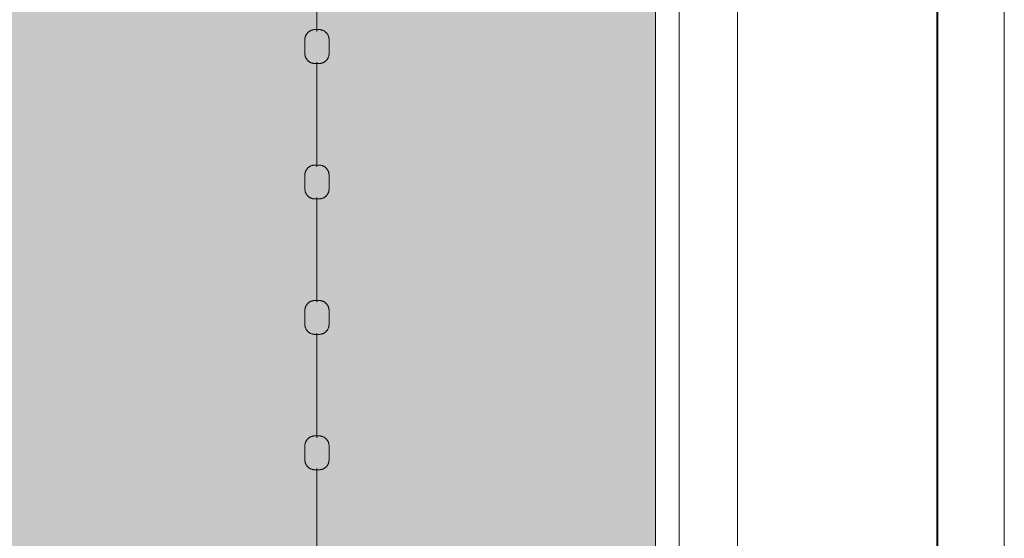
# Model space of a CAD drawing. Header units: millimetres. Extents: x 2016 to 102618, y -16590 to 68005.
# Tile 465 of 654: x 88561 to 90015, y 47094 to 47860. Entities that reach past the tile are written whole.
import ezdxf

# ---------------------------------------------------------------- set-up
doc = ezdxf.new("R2010")
doc.units = ezdxf.units.MM
for name, color, linetype, lineweight in [('A-DETL', 90, 'Continuous', 18), ('A-FLOR', 192, 'Continuous', 13), ('A-WALL', 113, 'Continuous', 13), ('Q-SPCQ', 91, 'Continuous', 13)]:
    doc.layers.add(name, color=color, linetype=linetype, lineweight=lineweight)
doc.layers.add('Water', color=131, linetype='Continuous')

# ---------------------------------------------------------------- blocks, each defined once
blk = doc.blocks.new('43_VCS_SE_goot_rooster_schuin - 28_VCS_RVS wand-gootrooster 25000mm-4108944-00 Begane grond')
at = {"layer": 'Q-SPCQ'}
for p, q in [((10491, 148.8), (-10471, 148.8)), ((-10471.1, -145.8), (10491.2, -145.8)), ((10491.2, -147.1), (-10471.1, -147.1))]:
    blk.add_line(p, q, dxfattribs=at)
blk = doc.blocks.new('89_VCS_SE_drijflijn - drijflijn-V276-00 Begane grond')
at = {"layer": 'Q-SPCQ'}
for p, q in [((367.2, 17.8), (346.7, 17.8)), ((567.2, 17.8), (546.7, 17.8)), ((767.2, 17.8), (746.7, 17.8)), ((967.2, 17.8), (946.7, 17.8)), ((179.9, 0), (334.6, 0)), ((379.9, 0), (534.6, 0)), ((579.9, 0), (734.6, 0)), ((779.9, 0), (934.6, 0)), ((979.9, 0), (1134.6, 0)), ((346.7, -17.8), (367.2, -17.8)), ((546.7, -17.8), (567.2, -17.8)), ((746.7, -17.8), (767.2, -17.8)), ((946.7, -17.8), (967.2, -17.8))]:
    blk.add_line(p, q, dxfattribs=at)
at = {"layer": 'Q-SPCQ', "flags": 128}
for points in [[(331.9, 3), (331.9, 3.6), (331.9, 4.2), (332, 4.8), (332.1, 5.4), (332.2, 5.9), (332.3, 6.5), (332.5, 7.1), (332.6, 7.7), (332.8, 8.2), (333, 8.8), (333.3, 9.3), (333.6, 9.9), (333.8, 10.4), (334.1, 10.9), (334.5, 11.4), (334.8, 11.9), (335.2, 12.3), (335.6, 12.8), (336, 13.2), (336.4, 13.6), (336.8, 14.1), (337.3, 14.4), (337.7, 14.8), (338.2, 15.2), (338.7, 15.5), (339.2, 15.8), (339.7, 16.1), (340.3, 16.4), (340.8, 16.6), (341.3, 16.8), (341.9, 17), (342.5, 17.2), (343, 17.4), (343.6, 17.5), (344.2, 17.6), (344.8, 17.7), (345.4, 17.8), (346, 17.8), (346.6, 17.8), (346.7, 17.8)], [(367.2, 17.8), (367.8, 17.8), (368.4, 17.8), (368.9, 17.7), (369.5, 17.7), (370.1, 17.5), (370.7, 17.4), (371.2, 17.3), (371.8, 17.1), (372.4, 16.9), (372.9, 16.7), (373.4, 16.4), (374, 16.2), (374.5, 15.9), (375, 15.6), (375.5, 15.3), (376, 14.9), (376.4, 14.6), (376.9, 14.2), (377.3, 13.8), (377.7, 13.4), (378.1, 13), (378.5, 12.5), (378.9, 12.1), (379.2, 11.6), (379.5, 11.1), (379.9, 10.6), (380.1, 10.1), (380.4, 9.6), (380.7, 9), (380.9, 8.5), (381.1, 7.9), (381.3, 7.4), (381.4, 6.8), (381.5, 6.2), (381.7, 5.7), (381.7, 5.1), (381.8, 4.5), (381.9, 3.9), (381.9, 3.3), (381.9, 3.2)], [(531.9, 3), (531.9, 3.6), (531.9, 4.2), (532, 4.8), (532.1, 5.4), (532.2, 5.9), (532.3, 6.5), (532.5, 7.1), (532.6, 7.7), (532.8, 8.2), (533, 8.8), (533.3, 9.3), (533.6, 9.9), (533.8, 10.4), (534.1, 10.9), (534.5, 11.4), (534.8, 11.9), (535.2, 12.3), (535.6, 12.8), (536, 13.2), (536.4, 13.6), (536.8, 14.1), (537.3, 14.4), (537.7, 14.8), (538.2, 15.2), (538.7, 15.5), (539.2, 15.8), (539.7, 16.1), (540.3, 16.4), (540.8, 16.6), (541.3, 16.8), (541.9, 17), (542.5, 17.2), (543, 17.4), (543.6, 17.5), (544.2, 17.6), (544.8, 17.7), (545.4, 17.8), (546, 17.8), (546.6, 17.8), (546.7, 17.8)], [(567.2, 17.8), (567.8, 17.8), (568.4, 17.8), (568.9, 17.7), (569.5, 17.7), (570.1, 17.5), (570.7, 17.4), (571.2, 17.3), (571.8, 17.1), (572.4, 16.9), (572.9, 16.7), (573.4, 16.4), (574, 16.2), (574.5, 15.9), (575, 15.6), (575.5, 15.3), (576, 14.9), (576.4, 14.6), (576.9, 14.2), (577.3, 13.8), (577.7, 13.4), (578.1, 13), (578.5, 12.5), (578.9, 12.1), (579.2, 11.6), (579.5, 11.1), (579.9, 10.6), (580.1, 10.1), (580.4, 9.6), (580.7, 9), (580.9, 8.5), (581.1, 7.9), (581.3, 7.4), (581.4, 6.8), (581.5, 6.2), (581.7, 5.7), (581.7, 5.1), (581.8, 4.5), (581.9, 3.9), (581.9, 3.3), (581.9, 3.2)], [(731.9, 3), (731.9, 3.6), (731.9, 4.2), (732, 4.8), (732.1, 5.4), (732.2, 5.9), (732.3, 6.5), (732.5, 7.1), (732.6, 7.7), (732.8, 8.2), (733, 8.8), (733.3, 9.3), (733.6, 9.9), (733.8, 10.4), (734.1, 10.9), (734.5, 11.4), (734.8, 11.9), (735.2, 12.3), (735.6, 12.8), (736, 13.2), (736.4, 13.6), (736.8, 14.1), (737.3, 14.4), (737.7, 14.8), (738.2, 15.2), (738.7, 15.5), (739.2, 15.8), (739.7, 16.1), (740.3, 16.4), (740.8, 16.6), (741.3, 16.8), (741.9, 17), (742.5, 17.2), (743, 17.4), (743.6, 17.5), (744.2, 17.6), (744.8, 17.7), (745.4, 17.8), (746, 17.8), (746.6, 17.8), (746.7, 17.8)], [(767.2, 17.8), (767.8, 17.8), (768.4, 17.8), (768.9, 17.7), (769.5, 17.7), (770.1, 17.5), (770.7, 17.4), (771.2, 17.3), (771.8, 17.1), (772.4, 16.9), (772.9, 16.7), (773.4, 16.4), (774, 16.2), (774.5, 15.9), (775, 15.6), (775.5, 15.3), (776, 14.9), (776.4, 14.6), (776.9, 14.2), (777.3, 13.8), (777.7, 13.4), (778.1, 13), (778.5, 12.5), (778.9, 12.1), (779.2, 11.6), (779.5, 11.1), (779.9, 10.6), (780.1, 10.1), (780.4, 9.6), (780.7, 9), (780.9, 8.5), (781.1, 7.9), (781.3, 7.4), (781.4, 6.8), (781.5, 6.2), (781.7, 5.7), (781.7, 5.1), (781.8, 4.5), (781.9, 3.9), (781.9, 3.3), (781.9, 3.2)], [(931.9, 3), (931.9, 3.6), (931.9, 4.2), (932, 4.8), (932.1, 5.4), (932.2, 5.9), (932.3, 6.5), (932.5, 7.1), (932.6, 7.7), (932.8, 8.2), (933, 8.8), (933.3, 9.3), (933.6, 9.9), (933.8, 10.4), (934.1, 10.9), (934.5, 11.4), (934.8, 11.9), (935.2, 12.3), (935.6, 12.8), (936, 13.2), (936.4, 13.6), (936.8, 14.1), (937.3, 14.4), (937.7, 14.8), (938.2, 15.2), (938.7, 15.5), (939.2, 15.8), (939.7, 16.1), (940.3, 16.4), (940.8, 16.6), (941.3, 16.8), (941.9, 17), (942.5, 17.2), (943, 17.4), (943.6, 17.5), (944.2, 17.6), (944.8, 17.7), (945.4, 17.8), (946, 17.8), (946.6, 17.8), (946.7, 17.8)], [(967.2, 17.8), (967.8, 17.8), (968.4, 17.8), (968.9, 17.7), (969.5, 17.7), (970.1, 17.5), (970.7, 17.4), (971.2, 17.3), (971.8, 17.1), (972.4, 16.9), (972.9, 16.7), (973.4, 16.4), (974, 16.2), (974.5, 15.9), (975, 15.6), (975.5, 15.3), (976, 14.9), (976.4, 14.6), (976.9, 14.2), (977.3, 13.8), (977.7, 13.4), (978.1, 13), (978.5, 12.5), (978.9, 12.1), (979.2, 11.6), (979.5, 11.1), (979.9, 10.6), (980.1, 10.1), (980.4, 9.6), (980.7, 9), (980.9, 8.5), (981.1, 7.9), (981.3, 7.4), (981.4, 6.8), (981.5, 6.2), (981.7, 5.7), (981.7, 5.1), (981.8, 4.5), (981.9, 3.9), (981.9, 3.3), (981.9, 3.2)], [(331.9, -3), (331.9, -3), (331.9, -3), (331.9, -3), (331.9, -3), (331.9, -2.9), (331.9, -2.9), (331.9, -2.9), (331.9, -2.8), (331.9, -2.8), (331.9, -2.8), (331.9, -2.7), (331.9, -2.7), (331.9, -2.6), (331.9, -2.5), (331.9, -2.5), (331.9, -2.4), (331.9, -2.3), (331.9, -2.3), (331.9, -2.2), (331.9, -2.1), (331.9, -2), (331.9, -1.9), (331.9, -1.8), (331.9, -1.7), (331.9, -1.6), (331.9, -1.5), (331.9, -1.4), (331.9, -1.3), (331.9, -1.2), (331.9, -1.1), (331.9, -1), (331.9, -0.9), (331.9, -0.7), (331.9, -0.6), (331.9, -0.5), (331.9, -0.4), (331.9, -0.3), (331.9, -0.2), (331.9, 0), (331.9, 0.1), (331.9, 0.2), (331.9, 0.3), (331.9, 0.4), (331.9, 0.6), (331.9, 0.7), (331.9, 0.8), (331.9, 0.9), (331.9, 1), (331.9, 1.1), (331.9, 1.2), (331.9, 1.4), (331.9, 1.5), (331.9, 1.6), (331.9, 1.7), (331.9, 1.8), (331.9, 1.9), (331.9, 2), (331.9, 2), (331.9, 2.1), (331.9, 2.2), (331.9, 2.3), (331.9, 2.4), (331.9, 2.4), (331.9, 2.5), (331.9, 2.6), (331.9, 2.6), (331.9, 2.7), (331.9, 2.7), (331.9, 2.8), (331.9, 2.8), (331.9, 2.9), (331.9, 2.9), (331.9, 2.9), (331.9, 3), (331.9, 3), (331.9, 3), (331.9, 3), (331.9, 3)], [(331.9, 3), (331.9, 3), (331.9, 3), (331.9, 3), (331.9, 3), (331.9, 2.9), (331.9, 2.9), (331.9, 2.9), (331.9, 2.8), (331.9, 2.8), (331.9, 2.8), (331.9, 2.7), (331.9, 2.7), (331.9, 2.6), (331.9, 2.5), (331.9, 2.5), (331.9, 2.4), (331.9, 2.3), (331.9, 2.3), (331.9, 2.2), (331.9, 2.1), (331.9, 2), (331.9, 1.9), (331.9, 1.8), (331.9, 1.7), (331.9, 1.6), (331.9, 1.5), (331.9, 1.4), (331.9, 1.3), (331.9, 1.2), (331.9, 1.1), (331.9, 1), (331.9, 0.9), (331.9, 0.7), (331.9, 0.6), (331.9, 0.5), (331.9, 0.4), (331.9, 0.3), (331.9, 0.2), (331.9, 0), (331.9, -0.1), (331.9, -0.2), (331.9, -0.3), (331.9, -0.4), (331.9, -0.6), (331.9, -0.7), (331.9, -0.8), (331.9, -0.9), (331.9, -1), (331.9, -1.1), (331.9, -1.2), (331.9, -1.4), (331.9, -1.5), (331.9, -1.6), (331.9, -1.7), (331.9, -1.8), (331.9, -1.9), (331.9, -2), (331.9, -2), (331.9, -2.1), (331.9, -2.2), (331.9, -2.3), (331.9, -2.4), (331.9, -2.4), (331.9, -2.5), (331.9, -2.6), (331.9, -2.6), (331.9, -2.7), (331.9, -2.7), (331.9, -2.8), (331.9, -2.8), (331.9, -2.9), (331.9, -2.9), (331.9, -2.9), (331.9, -3), (331.9, -3), (331.9, -3), (331.9, -3), (331.9, -3)], [(381.9, 3.2), (381.9, 3.2), (381.9, 3.1), (381.9, 3.1), (381.9, 3.1), (381.9, 3.1), (381.9, 3.1), (381.9, 3), (381.9, 3), (381.9, 3), (381.9, 2.9), (381.9, 2.9), (381.9, 2.8), (381.9, 2.7), (381.9, 2.7), (381.9, 2.6), (381.9, 2.5), (381.9, 2.5), (381.9, 2.4), (381.9, 2.3), (381.9, 2.2), (381.9, 2.1), (381.9, 2), (381.9, 1.9), (381.9, 1.8), (381.9, 1.7), (381.9, 1.6), (381.9, 1.5), (381.9, 1.4), (381.9, 1.3), (381.9, 1.1), (381.9, 1), (381.9, 0.9), (381.9, 0.8), (381.9, 0.7), (381.9, 0.5), (381.9, 0.4), (381.9, 0.3), (381.9, 0.2), (381.9, 0), (381.9, -0.1), (381.9, -0.2), (381.9, -0.3), (381.9, -0.5), (381.9, -0.6), (381.9, -0.7), (381.9, -0.8), (381.9, -1), (381.9, -1.1), (381.9, -1.2), (381.9, -1.3), (381.9, -1.4), (381.9, -1.5), (381.9, -1.6), (381.9, -1.8), (381.9, -1.9), (381.9, -2), (381.9, -2.1), (381.9, -2.2), (381.9, -2.2), (381.9, -2.3), (381.9, -2.4), (381.9, -2.5), (381.9, -2.6), (381.9, -2.6), (381.9, -2.7), (381.9, -2.8), (381.9, -2.8), (381.9, -2.9), (381.9, -2.9), (381.9, -3), (381.9, -3), (381.9, -3.1), (381.9, -3.1), (381.9, -3.1), (381.9, -3.1), (381.9, -3.1), (381.9, -3.2), (381.9, -3.2)], [(381.9, -3.2), (381.9, -3.2), (381.9, -3.1), (381.9, -3.1), (381.9, -3.1), (381.9, -3.1), (381.9, -3.1), (381.9, -3), (381.9, -3), (381.9, -3), (381.9, -2.9), (381.9, -2.9), (381.9, -2.8), (381.9, -2.7), (381.9, -2.7), (381.9, -2.6), (381.9, -2.5), (381.9, -2.5), (381.9, -2.4), (381.9, -2.3), (381.9, -2.2), (381.9, -2.1), (381.9, -2), (381.9, -1.9), (381.9, -1.8), (381.9, -1.7), (381.9, -1.6), (381.9, -1.5), (381.9, -1.4), (381.9, -1.3), (381.9, -1.1), (381.9, -1), (381.9, -0.9), (381.9, -0.8), (381.9, -0.7), (381.9, -0.5), (381.9, -0.4), (381.9, -0.3), (381.9, -0.2), (381.9, 0), (381.9, 0.1), (381.9, 0.2), (381.9, 0.3), (381.9, 0.5), (381.9, 0.6), (381.9, 0.7), (381.9, 0.8), (381.9, 1), (381.9, 1.1), (381.9, 1.2), (381.9, 1.3), (381.9, 1.4), (381.9, 1.5), (381.9, 1.6), (381.9, 1.8), (381.9, 1.9), (381.9, 2), (381.9, 2.1), (381.9, 2.2), (381.9, 2.2), (381.9, 2.3), (381.9, 2.4), (381.9, 2.5), (381.9, 2.6), (381.9, 2.6), (381.9, 2.7), (381.9, 2.8), (381.9, 2.8), (381.9, 2.9), (381.9, 2.9), (381.9, 3), (381.9, 3), (381.9, 3.1), (381.9, 3.1), (381.9, 3.1), (381.9, 3.1), (381.9, 3.1), (381.9, 3.2), (381.9, 3.2)], [(531.9, -3), (531.9, -3), (531.9, -3), (531.9, -3), (531.9, -3), (531.9, -2.9), (531.9, -2.9), (531.9, -2.9), (531.9, -2.8), (531.9, -2.8), (531.9, -2.8), (531.9, -2.7), (531.9, -2.7), (531.9, -2.6), (531.9, -2.5), (531.9, -2.5), (531.9, -2.4), (531.9, -2.3), (531.9, -2.3), (531.9, -2.2), (531.9, -2.1), (531.9, -2), (531.9, -1.9), (531.9, -1.8), (531.9, -1.7), (531.9, -1.6), (531.9, -1.5), (531.9, -1.4), (531.9, -1.3), (531.9, -1.2), (531.9, -1.1), (531.9, -1), (531.9, -0.9), (531.9, -0.7), (531.9, -0.6), (531.9, -0.5), (531.9, -0.4), (531.9, -0.3), (531.9, -0.2), (531.9, 0), (531.9, 0.1), (531.9, 0.2), (531.9, 0.3), (531.9, 0.4), (531.9, 0.6), (531.9, 0.7), (531.9, 0.8), (531.9, 0.9), (531.9, 1), (531.9, 1.1), (531.9, 1.2), (531.9, 1.4), (531.9, 1.5), (531.9, 1.6), (531.9, 1.7), (531.9, 1.8), (531.9, 1.9), (531.9, 2), (531.9, 2), (531.9, 2.1), (531.9, 2.2), (531.9, 2.3), (531.9, 2.4), (531.9, 2.4), (531.9, 2.5), (531.9, 2.6), (531.9, 2.6), (531.9, 2.7), (531.9, 2.7), (531.9, 2.8), (531.9, 2.8), (531.9, 2.9), (531.9, 2.9), (531.9, 2.9), (531.9, 3), (531.9, 3), (531.9, 3), (531.9, 3), (531.9, 3)], [(531.9, 3), (531.9, 3), (531.9, 3), (531.9, 3), (531.9, 3), (531.9, 2.9), (531.9, 2.9), (531.9, 2.9), (531.9, 2.8), (531.9, 2.8), (531.9, 2.8), (531.9, 2.7), (531.9, 2.7), (531.9, 2.6), (531.9, 2.5), (531.9, 2.5), (531.9, 2.4), (531.9, 2.3), (531.9, 2.3), (531.9, 2.2), (531.9, 2.1), (531.9, 2), (531.9, 1.9), (531.9, 1.8), (531.9, 1.7), (531.9, 1.6), (531.9, 1.5), (531.9, 1.4), (531.9, 1.3), (531.9, 1.2), (531.9, 1.1), (531.9, 1), (531.9, 0.9), (531.9, 0.7), (531.9, 0.6), (531.9, 0.5), (531.9, 0.4), (531.9, 0.3), (531.9, 0.2), (531.9, 0), (531.9, -0.1), (531.9, -0.2), (531.9, -0.3), (531.9, -0.4), (531.9, -0.6), (531.9, -0.7), (531.9, -0.8), (531.9, -0.9), (531.9, -1), (531.9, -1.1), (531.9, -1.2), (531.9, -1.4), (531.9, -1.5), (531.9, -1.6), (531.9, -1.7), (531.9, -1.8), (531.9, -1.9), (531.9, -2), (531.9, -2), (531.9, -2.1), (531.9, -2.2), (531.9, -2.3), (531.9, -2.4), (531.9, -2.4), (531.9, -2.5), (531.9, -2.6), (531.9, -2.6), (531.9, -2.7), (531.9, -2.7), (531.9, -2.8), (531.9, -2.8), (531.9, -2.9), (531.9, -2.9), (531.9, -2.9), (531.9, -3), (531.9, -3), (531.9, -3), (531.9, -3), (531.9, -3)], [(581.9, 3.2), (581.9, 3.2), (581.9, 3.1), (581.9, 3.1), (581.9, 3.1), (581.9, 3.1), (581.9, 3.1), (581.9, 3), (581.9, 3), (581.9, 3), (581.9, 2.9), (581.9, 2.9), (581.9, 2.8), (581.9, 2.7), (581.9, 2.7), (581.9, 2.6), (581.9, 2.5), (581.9, 2.5), (581.9, 2.4), (581.9, 2.3), (581.9, 2.2), (581.9, 2.1), (581.9, 2), (581.9, 1.9), (581.9, 1.8), (581.9, 1.7), (581.9, 1.6), (581.9, 1.5), (581.9, 1.4), (581.9, 1.3), (581.9, 1.1), (581.9, 1), (581.9, 0.9), (581.9, 0.8), (581.9, 0.7), (581.9, 0.5), (581.9, 0.4), (581.9, 0.3), (581.9, 0.2), (581.9, 0), (581.9, -0.1), (581.9, -0.2), (581.9, -0.3), (581.9, -0.5), (581.9, -0.6), (581.9, -0.7), (581.9, -0.8), (581.9, -1), (581.9, -1.1), (581.9, -1.2), (581.9, -1.3), (581.9, -1.4), (581.9, -1.5), (581.9, -1.6), (581.9, -1.8), (581.9, -1.9), (581.9, -2), (581.9, -2.1), (581.9, -2.2), (581.9, -2.2), (581.9, -2.3), (581.9, -2.4), (581.9, -2.5), (581.9, -2.6), (581.9, -2.6), (581.9, -2.7), (581.9, -2.8), (581.9, -2.8), (581.9, -2.9), (581.9, -2.9), (581.9, -3), (581.9, -3), (581.9, -3.1), (581.9, -3.1), (581.9, -3.1), (581.9, -3.1), (581.9, -3.1), (581.9, -3.2), (581.9, -3.2)], [(581.9, -3.2), (581.9, -3.2), (581.9, -3.1), (581.9, -3.1), (581.9, -3.1), (581.9, -3.1), (581.9, -3.1), (581.9, -3), (581.9, -3), (581.9, -3), (581.9, -2.9), (581.9, -2.9), (581.9, -2.8), (581.9, -2.7), (581.9, -2.7), (581.9, -2.6), (581.9, -2.5), (581.9, -2.5), (581.9, -2.4), (581.9, -2.3), (581.9, -2.2), (581.9, -2.1), (581.9, -2), (581.9, -1.9), (581.9, -1.8), (581.9, -1.7), (581.9, -1.6), (581.9, -1.5), (581.9, -1.4), (581.9, -1.3), (581.9, -1.1), (581.9, -1), (581.9, -0.9), (581.9, -0.8), (581.9, -0.7), (581.9, -0.5), (581.9, -0.4), (581.9, -0.3), (581.9, -0.2), (581.9, 0), (581.9, 0.1), (581.9, 0.2), (581.9, 0.3), (581.9, 0.5), (581.9, 0.6), (581.9, 0.7), (581.9, 0.8), (581.9, 1), (581.9, 1.1), (581.9, 1.2), (581.9, 1.3), (581.9, 1.4), (581.9, 1.5), (581.9, 1.6), (581.9, 1.8), (581.9, 1.9), (581.9, 2), (581.9, 2.1), (581.9, 2.2), (581.9, 2.2), (581.9, 2.3), (581.9, 2.4), (581.9, 2.5), (581.9, 2.6), (581.9, 2.6), (581.9, 2.7), (581.9, 2.8), (581.9, 2.8), (581.9, 2.9), (581.9, 2.9), (581.9, 3), (581.9, 3), (581.9, 3.1), (581.9, 3.1), (581.9, 3.1), (581.9, 3.1), (581.9, 3.1), (581.9, 3.2), (581.9, 3.2)], [(731.9, -3), (731.9, -3), (731.9, -3), (731.9, -3), (731.9, -3), (731.9, -2.9), (731.9, -2.9), (731.9, -2.9), (731.9, -2.8), (731.9, -2.8), (731.9, -2.8), (731.9, -2.7), (731.9, -2.7), (731.9, -2.6), (731.9, -2.5), (731.9, -2.5), (731.9, -2.4), (731.9, -2.3), (731.9, -2.3), (731.9, -2.2), (731.9, -2.1), (731.9, -2), (731.9, -1.9), (731.9, -1.8), (731.9, -1.7), (731.9, -1.6), (731.9, -1.5), (731.9, -1.4), (731.9, -1.3), (731.9, -1.2), (731.9, -1.1), (731.9, -1), (731.9, -0.9), (731.9, -0.7), (731.9, -0.6), (731.9, -0.5), (731.9, -0.4), (731.9, -0.3), (731.9, -0.2), (731.9, 0), (731.9, 0.1), (731.9, 0.2), (731.9, 0.3), (731.9, 0.4), (731.9, 0.6), (731.9, 0.7), (731.9, 0.8), (731.9, 0.9), (731.9, 1), (731.9, 1.1), (731.9, 1.2), (731.9, 1.4), (731.9, 1.5), (731.9, 1.6), (731.9, 1.7), (731.9, 1.8), (731.9, 1.9), (731.9, 2), (731.9, 2), (731.9, 2.1), (731.9, 2.2), (731.9, 2.3), (731.9, 2.4), (731.9, 2.4), (731.9, 2.5), (731.9, 2.6), (731.9, 2.6), (731.9, 2.7), (731.9, 2.7), (731.9, 2.8), (731.9, 2.8), (731.9, 2.9), (731.9, 2.9), (731.9, 2.9), (731.9, 3), (731.9, 3), (731.9, 3), (731.9, 3), (731.9, 3)], [(731.9, 3), (731.9, 3), (731.9, 3), (731.9, 3), (731.9, 3), (731.9, 2.9), (731.9, 2.9), (731.9, 2.9), (731.9, 2.8), (731.9, 2.8), (731.9, 2.8), (731.9, 2.7), (731.9, 2.7), (731.9, 2.6), (731.9, 2.5), (731.9, 2.5), (731.9, 2.4), (731.9, 2.3), (731.9, 2.3), (731.9, 2.2), (731.9, 2.1), (731.9, 2), (731.9, 1.9), (731.9, 1.8), (731.9, 1.7), (731.9, 1.6), (731.9, 1.5), (731.9, 1.4), (731.9, 1.3), (731.9, 1.2), (731.9, 1.1), (731.9, 1), (731.9, 0.9), (731.9, 0.7), (731.9, 0.6), (731.9, 0.5), (731.9, 0.4), (731.9, 0.3), (731.9, 0.2), (731.9, 0), (731.9, -0.1), (731.9, -0.2), (731.9, -0.3), (731.9, -0.4), (731.9, -0.6), (731.9, -0.7), (731.9, -0.8), (731.9, -0.9), (731.9, -1), (731.9, -1.1), (731.9, -1.2), (731.9, -1.4), (731.9, -1.5), (731.9, -1.6), (731.9, -1.7), (731.9, -1.8), (731.9, -1.9), (731.9, -2), (731.9, -2), (731.9, -2.1), (731.9, -2.2), (731.9, -2.3), (731.9, -2.4), (731.9, -2.4), (731.9, -2.5), (731.9, -2.6), (731.9, -2.6), (731.9, -2.7), (731.9, -2.7), (731.9, -2.8), (731.9, -2.8), (731.9, -2.9), (731.9, -2.9), (731.9, -2.9), (731.9, -3), (731.9, -3), (731.9, -3), (731.9, -3), (731.9, -3)], [(781.9, 3.2), (781.9, 3.2), (781.9, 3.1), (781.9, 3.1), (781.9, 3.1), (781.9, 3.1), (781.9, 3.1), (781.9, 3), (781.9, 3), (781.9, 3), (781.9, 2.9), (781.9, 2.9), (781.9, 2.8), (781.9, 2.7), (781.9, 2.7), (781.9, 2.6), (781.9, 2.5), (781.9, 2.5), (781.9, 2.4), (781.9, 2.3), (781.9, 2.2), (781.9, 2.1), (781.9, 2), (781.9, 1.9), (781.9, 1.8), (781.9, 1.7), (781.9, 1.6), (781.9, 1.5), (781.9, 1.4), (781.9, 1.3), (781.9, 1.1), (781.9, 1), (781.9, 0.9), (781.9, 0.8), (781.9, 0.7), (781.9, 0.5), (781.9, 0.4), (781.9, 0.3), (781.9, 0.2), (781.9, 0), (781.9, -0.1), (781.9, -0.2), (781.9, -0.3), (781.9, -0.5), (781.9, -0.6), (781.9, -0.7), (781.9, -0.8), (781.9, -1), (781.9, -1.1), (781.9, -1.2), (781.9, -1.3), (781.9, -1.4), (781.9, -1.5), (781.9, -1.6), (781.9, -1.8), (781.9, -1.9), (781.9, -2), (781.9, -2.1), (781.9, -2.2), (781.9, -2.2), (781.9, -2.3), (781.9, -2.4), (781.9, -2.5), (781.9, -2.6), (781.9, -2.6), (781.9, -2.7), (781.9, -2.8), (781.9, -2.8), (781.9, -2.9), (781.9, -2.9), (781.9, -3), (781.9, -3), (781.9, -3.1), (781.9, -3.1), (781.9, -3.1), (781.9, -3.1), (781.9, -3.1), (781.9, -3.2), (781.9, -3.2)], [(781.9, -3.2), (781.9, -3.2), (781.9, -3.1), (781.9, -3.1), (781.9, -3.1), (781.9, -3.1), (781.9, -3.1), (781.9, -3), (781.9, -3), (781.9, -3), (781.9, -2.9), (781.9, -2.9), (781.9, -2.8), (781.9, -2.7), (781.9, -2.7), (781.9, -2.6), (781.9, -2.5), (781.9, -2.5), (781.9, -2.4), (781.9, -2.3), (781.9, -2.2), (781.9, -2.1), (781.9, -2), (781.9, -1.9), (781.9, -1.8), (781.9, -1.7), (781.9, -1.6), (781.9, -1.5), (781.9, -1.4), (781.9, -1.3), (781.9, -1.1), (781.9, -1), (781.9, -0.9), (781.9, -0.8), (781.9, -0.7), (781.9, -0.5), (781.9, -0.4), (781.9, -0.3), (781.9, -0.2), (781.9, 0), (781.9, 0.1), (781.9, 0.2), (781.9, 0.3), (781.9, 0.5), (781.9, 0.6), (781.9, 0.7), (781.9, 0.8), (781.9, 1), (781.9, 1.1), (781.9, 1.2), (781.9, 1.3), (781.9, 1.4), (781.9, 1.5), (781.9, 1.6), (781.9, 1.8), (781.9, 1.9), (781.9, 2), (781.9, 2.1), (781.9, 2.2), (781.9, 2.2), (781.9, 2.3), (781.9, 2.4), (781.9, 2.5), (781.9, 2.6), (781.9, 2.6), (781.9, 2.7), (781.9, 2.8), (781.9, 2.8), (781.9, 2.9), (781.9, 2.9), (781.9, 3), (781.9, 3), (781.9, 3.1), (781.9, 3.1), (781.9, 3.1), (781.9, 3.1), (781.9, 3.1), (781.9, 3.2), (781.9, 3.2)], [(931.9, -3), (931.9, -3), (931.9, -3), (931.9, -3), (931.9, -3), (931.9, -2.9), (931.9, -2.9), (931.9, -2.9), (931.9, -2.8), (931.9, -2.8), (931.9, -2.8), (931.9, -2.7), (931.9, -2.7), (931.9, -2.6), (931.9, -2.5), (931.9, -2.5), (931.9, -2.4), (931.9, -2.3), (931.9, -2.3), (931.9, -2.2), (931.9, -2.1), (931.9, -2), (931.9, -1.9), (931.9, -1.8), (931.9, -1.7), (931.9, -1.6), (931.9, -1.5), (931.9, -1.4), (931.9, -1.3), (931.9, -1.2), (931.9, -1.1), (931.9, -1), (931.9, -0.9), (931.9, -0.7), (931.9, -0.6), (931.9, -0.5), (931.9, -0.4), (931.9, -0.3), (931.9, -0.2), (931.9, 0), (931.9, 0.1), (931.9, 0.2), (931.9, 0.3), (931.9, 0.4), (931.9, 0.6), (931.9, 0.7), (931.9, 0.8), (931.9, 0.9), (931.9, 1), (931.9, 1.1), (931.9, 1.2), (931.9, 1.4), (931.9, 1.5), (931.9, 1.6), (931.9, 1.7), (931.9, 1.8), (931.9, 1.9), (931.9, 2), (931.9, 2), (931.9, 2.1), (931.9, 2.2), (931.9, 2.3), (931.9, 2.4), (931.9, 2.4), (931.9, 2.5), (931.9, 2.6), (931.9, 2.6), (931.9, 2.7), (931.9, 2.7), (931.9, 2.8), (931.9, 2.8), (931.9, 2.9), (931.9, 2.9), (931.9, 2.9), (931.9, 3), (931.9, 3), (931.9, 3), (931.9, 3), (931.9, 3)], [(931.9, 3), (931.9, 3), (931.9, 3), (931.9, 3), (931.9, 3), (931.9, 2.9), (931.9, 2.9), (931.9, 2.9), (931.9, 2.8), (931.9, 2.8), (931.9, 2.8), (931.9, 2.7), (931.9, 2.7), (931.9, 2.6), (931.9, 2.5), (931.9, 2.5), (931.9, 2.4), (931.9, 2.3), (931.9, 2.3), (931.9, 2.2), (931.9, 2.1), (931.9, 2), (931.9, 1.9), (931.9, 1.8), (931.9, 1.7), (931.9, 1.6), (931.9, 1.5), (931.9, 1.4), (931.9, 1.3), (931.9, 1.2), (931.9, 1.1), (931.9, 1), (931.9, 0.9), (931.9, 0.7), (931.9, 0.6), (931.9, 0.5), (931.9, 0.4), (931.9, 0.3), (931.9, 0.2), (931.9, 0), (931.9, -0.1), (931.9, -0.2), (931.9, -0.3), (931.9, -0.4), (931.9, -0.6), (931.9, -0.7), (931.9, -0.8), (931.9, -0.9), (931.9, -1), (931.9, -1.1), (931.9, -1.2), (931.9, -1.4), (931.9, -1.5), (931.9, -1.6), (931.9, -1.7), (931.9, -1.8), (931.9, -1.9), (931.9, -2), (931.9, -2), (931.9, -2.1), (931.9, -2.2), (931.9, -2.3), (931.9, -2.4), (931.9, -2.4), (931.9, -2.5), (931.9, -2.6), (931.9, -2.6), (931.9, -2.7), (931.9, -2.7), (931.9, -2.8), (931.9, -2.8), (931.9, -2.9), (931.9, -2.9), (931.9, -2.9), (931.9, -3), (931.9, -3), (931.9, -3), (931.9, -3), (931.9, -3)], [(981.9, 3.2), (981.9, 3.2), (981.9, 3.1), (981.9, 3.1), (981.9, 3.1), (981.9, 3.1), (981.9, 3.1), (981.9, 3), (981.9, 3), (981.9, 3), (981.9, 2.9), (981.9, 2.9), (981.9, 2.8), (981.9, 2.7), (981.9, 2.7), (981.9, 2.6), (981.9, 2.5), (981.9, 2.5), (981.9, 2.4), (981.9, 2.3), (981.9, 2.2), (981.9, 2.1), (981.9, 2), (981.9, 1.9), (981.9, 1.8), (981.9, 1.7), (981.9, 1.6), (981.9, 1.5), (981.9, 1.4), (981.9, 1.3), (981.9, 1.1), (981.9, 1), (981.9, 0.9), (981.9, 0.8), (981.9, 0.7), (981.9, 0.5), (981.9, 0.4), (981.9, 0.3), (981.9, 0.2), (981.9, 0), (981.9, -0.1), (981.9, -0.2), (981.9, -0.3), (981.9, -0.5), (981.9, -0.6), (981.9, -0.7), (981.9, -0.8), (981.9, -1), (981.9, -1.1), (981.9, -1.2), (981.9, -1.3), (981.9, -1.4), (981.9, -1.5), (981.9, -1.6), (981.9, -1.8), (981.9, -1.9), (981.9, -2), (981.9, -2.1), (981.9, -2.2), (981.9, -2.2), (981.9, -2.3), (981.9, -2.4), (981.9, -2.5), (981.9, -2.6), (981.9, -2.6), (981.9, -2.7), (981.9, -2.8), (981.9, -2.8), (981.9, -2.9), (981.9, -2.9), (981.9, -3), (981.9, -3), (981.9, -3.1), (981.9, -3.1), (981.9, -3.1), (981.9, -3.1), (981.9, -3.1), (981.9, -3.2), (981.9, -3.2)], [(981.9, -3.2), (981.9, -3.2), (981.9, -3.1), (981.9, -3.1), (981.9, -3.1), (981.9, -3.1), (981.9, -3.1), (981.9, -3), (981.9, -3), (981.9, -3), (981.9, -2.9), (981.9, -2.9), (981.9, -2.8), (981.9, -2.7), (981.9, -2.7), (981.9, -2.6), (981.9, -2.5), (981.9, -2.5), (981.9, -2.4), (981.9, -2.3), (981.9, -2.2), (981.9, -2.1), (981.9, -2), (981.9, -1.9), (981.9, -1.8), (981.9, -1.7), (981.9, -1.6), (981.9, -1.5), (981.9, -1.4), (981.9, -1.3), (981.9, -1.1), (981.9, -1), (981.9, -0.9), (981.9, -0.8), (981.9, -0.7), (981.9, -0.5), (981.9, -0.4), (981.9, -0.3), (981.9, -0.2), (981.9, 0), (981.9, 0.1), (981.9, 0.2), (981.9, 0.3), (981.9, 0.5), (981.9, 0.6), (981.9, 0.7), (981.9, 0.8), (981.9, 1), (981.9, 1.1), (981.9, 1.2), (981.9, 1.3), (981.9, 1.4), (981.9, 1.5), (981.9, 1.6), (981.9, 1.8), (981.9, 1.9), (981.9, 2), (981.9, 2.1), (981.9, 2.2), (981.9, 2.2), (981.9, 2.3), (981.9, 2.4), (981.9, 2.5), (981.9, 2.6), (981.9, 2.6), (981.9, 2.7), (981.9, 2.8), (981.9, 2.8), (981.9, 2.9), (981.9, 2.9), (981.9, 3), (981.9, 3), (981.9, 3.1), (981.9, 3.1), (981.9, 3.1), (981.9, 3.1), (981.9, 3.1), (981.9, 3.2), (981.9, 3.2)], [(346.7, -17.8), (346.1, -17.8), (345.5, -17.8), (344.9, -17.7), (344.4, -17.7), (343.8, -17.5), (343.2, -17.4), (342.6, -17.3), (342, -17.1), (341.5, -16.9), (340.9, -16.7), (340.4, -16.4), (339.9, -16.2), (339.3, -15.9), (338.8, -15.6), (338.3, -15.2), (337.9, -14.9), (337.4, -14.5), (336.9, -14.2), (336.5, -13.8), (336.1, -13.3), (335.7, -12.9), (335.3, -12.5), (334.9, -12), (334.6, -11.5), (334.2, -11), (333.9, -10.5), (333.6, -10), (333.4, -9.5), (333.1, -8.9), (332.9, -8.4), (332.7, -7.8), (332.5, -7.3), (332.3, -6.7), (332.2, -6.1), (332.1, -5.5), (332, -4.9), (331.9, -4.3), (331.9, -3.8), (331.9, -3.2), (331.9, -3)], [(381.9, -3.2), (381.9, -3.7), (381.8, -4.3), (381.8, -4.9), (381.7, -5.5), (381.6, -6.1), (381.5, -6.6), (381.3, -7.2), (381.1, -7.8), (380.9, -8.3), (380.7, -8.9), (380.5, -9.4), (380.2, -9.9), (379.9, -10.5), (379.6, -11), (379.3, -11.4), (379, -11.9), (378.6, -12.4), (378.2, -12.8), (377.8, -13.3), (377.4, -13.7), (377, -14.1), (376.5, -14.5), (376.1, -14.8), (375.6, -15.2), (375.1, -15.5), (374.6, -15.8), (374.1, -16.1), (373.6, -16.4), (373.1, -16.6), (372.5, -16.8), (372, -17), (371.4, -17.2), (370.8, -17.4), (370.3, -17.5), (369.7, -17.6), (369.1, -17.7), (368.5, -17.8), (367.9, -17.8), (367.3, -17.8), (367.2, -17.8)], [(546.7, -17.8), (546.1, -17.8), (545.5, -17.8), (544.9, -17.7), (544.4, -17.7), (543.8, -17.5), (543.2, -17.4), (542.6, -17.3), (542, -17.1), (541.5, -16.9), (540.9, -16.7), (540.4, -16.4), (539.9, -16.2), (539.3, -15.9), (538.8, -15.6), (538.3, -15.2), (537.9, -14.9), (537.4, -14.5), (536.9, -14.2), (536.5, -13.8), (536.1, -13.3), (535.7, -12.9), (535.3, -12.5), (534.9, -12), (534.6, -11.5), (534.2, -11), (533.9, -10.5), (533.6, -10), (533.4, -9.5), (533.1, -8.9), (532.9, -8.4), (532.7, -7.8), (532.5, -7.3), (532.3, -6.7), (532.2, -6.1), (532.1, -5.5), (532, -4.9), (531.9, -4.3), (531.9, -3.8), (531.9, -3.2), (531.9, -3)], [(581.9, -3.2), (581.9, -3.7), (581.8, -4.3), (581.8, -4.9), (581.7, -5.5), (581.6, -6.1), (581.5, -6.6), (581.3, -7.2), (581.1, -7.8), (580.9, -8.3), (580.7, -8.9), (580.5, -9.4), (580.2, -9.9), (579.9, -10.5), (579.6, -11), (579.3, -11.4), (579, -11.9), (578.6, -12.4), (578.2, -12.8), (577.8, -13.3), (577.4, -13.7), (577, -14.1), (576.5, -14.5), (576.1, -14.8), (575.6, -15.2), (575.1, -15.5), (574.6, -15.8), (574.1, -16.1), (573.6, -16.4), (573.1, -16.6), (572.5, -16.8), (572, -17), (571.4, -17.2), (570.8, -17.4), (570.3, -17.5), (569.7, -17.6), (569.1, -17.7), (568.5, -17.8), (567.9, -17.8), (567.3, -17.8), (567.2, -17.8)], [(746.7, -17.8), (746.1, -17.8), (745.5, -17.8), (744.9, -17.7), (744.4, -17.7), (743.8, -17.5), (743.2, -17.4), (742.6, -17.3), (742, -17.1), (741.5, -16.9), (740.9, -16.7), (740.4, -16.4), (739.9, -16.2), (739.3, -15.9), (738.8, -15.6), (738.3, -15.2), (737.9, -14.9), (737.4, -14.5), (736.9, -14.2), (736.5, -13.8), (736.1, -13.3), (735.7, -12.9), (735.3, -12.5), (734.9, -12), (734.6, -11.5), (734.2, -11), (733.9, -10.5), (733.6, -10), (733.4, -9.5), (733.1, -8.9), (732.9, -8.4), (732.7, -7.8), (732.5, -7.3), (732.3, -6.7), (732.2, -6.1), (732.1, -5.5), (732, -4.9), (731.9, -4.3), (731.9, -3.8), (731.9, -3.2), (731.9, -3)], [(781.9, -3.2), (781.9, -3.7), (781.8, -4.3), (781.8, -4.9), (781.7, -5.5), (781.6, -6.1), (781.5, -6.6), (781.3, -7.2), (781.1, -7.8), (780.9, -8.3), (780.7, -8.9), (780.5, -9.4), (780.2, -9.9), (779.9, -10.5), (779.6, -11), (779.3, -11.4), (779, -11.9), (778.6, -12.4), (778.2, -12.8), (777.8, -13.3), (777.4, -13.7), (777, -14.1), (776.5, -14.5), (776.1, -14.8), (775.6, -15.2), (775.1, -15.5), (774.6, -15.8), (774.1, -16.1), (773.6, -16.4), (773.1, -16.6), (772.5, -16.8), (772, -17), (771.4, -17.2), (770.8, -17.4), (770.3, -17.5), (769.7, -17.6), (769.1, -17.7), (768.5, -17.8), (767.9, -17.8), (767.3, -17.8), (767.2, -17.8)], [(946.7, -17.8), (946.1, -17.8), (945.5, -17.8), (944.9, -17.7), (944.4, -17.7), (943.8, -17.5), (943.2, -17.4), (942.6, -17.3), (942, -17.1), (941.5, -16.9), (940.9, -16.7), (940.4, -16.4), (939.9, -16.2), (939.3, -15.9), (938.8, -15.6), (938.3, -15.2), (937.9, -14.9), (937.4, -14.5), (936.9, -14.2), (936.5, -13.8), (936.1, -13.3), (935.7, -12.9), (935.3, -12.5), (934.9, -12), (934.6, -11.5), (934.2, -11), (933.9, -10.5), (933.6, -10), (933.4, -9.5), (933.1, -8.9), (932.9, -8.4), (932.7, -7.8), (932.5, -7.3), (932.3, -6.7), (932.2, -6.1), (932.1, -5.5), (932, -4.9), (931.9, -4.3), (931.9, -3.8), (931.9, -3.2), (931.9, -3)], [(981.9, -3.2), (981.9, -3.7), (981.8, -4.3), (981.8, -4.9), (981.7, -5.5), (981.6, -6.1), (981.5, -6.6), (981.3, -7.2), (981.1, -7.8), (980.9, -8.3), (980.7, -8.9), (980.5, -9.4), (980.2, -9.9), (979.9, -10.5), (979.6, -11), (979.3, -11.4), (979, -11.9), (978.6, -12.4), (978.2, -12.8), (977.8, -13.3), (977.4, -13.7), (977, -14.1), (976.5, -14.5), (976.1, -14.8), (975.6, -15.2), (975.1, -15.5), (974.6, -15.8), (974.1, -16.1), (973.6, -16.4), (973.1, -16.6), (972.5, -16.8), (972, -17), (971.4, -17.2), (970.8, -17.4), (970.3, -17.5), (969.7, -17.6), (969.1, -17.7), (968.5, -17.8), (967.9, -17.8), (967.3, -17.8), (967.2, -17.8)]]:
    blk.add_lwpolyline(points, dxfattribs=at)
blk = doc.blocks.new('Walls 12 - Walls 1-3087048-00 Begane grond')
at = {"layer": 'A-WALL'}
blk.add_line((89535, 59301.3), (89535, 38339), dxfattribs=at)

msp = doc.modelspace()

# ---------------------------------------------------------------- hatches: boundary and pattern name
at = {"layer": 'Water', "transparency": 33554509}
msp.add_hatch(color=256, dxfattribs=at).paths.add_polyline_path([(89500, 36300), (89500, 61320), (68500, 61320), (68500, 36300), (89155, 36300)], flags=0)

# ---------------------------------------------------------------- linework, layer by layer
at = {"layer": 'A-DETL', "lineweight": 13}
msp.add_line((89500, 36300), (89500, 61320), dxfattribs=at)
at = {"layer": 'A-FLOR'}
msp.add_line((90015, 38339), (90015, 59301), dxfattribs=at)

# ---------------------------------------------------------------- block references
at = {"layer": 'A-WALL'}
msp.add_blockref('Walls 12 - Walls 1-3087048-00 Begane grond', (0, 0), dxfattribs=at)
at = {"layer": 'Q-SPCQ'}
for name, p, rotation in [('43_VCS_SE_goot_rooster_schuin - 28_VCS_RVS wand-gootrooster 25000mm-4108944-00 Begane grond', (89769.8, 48810), 89.99999999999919), ('89_VCS_SE_drijflijn - drijflijn-V276-00 Begane grond', (89000, 48176.9), 269.9999999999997)]:
    msp.add_blockref(name, p, dxfattribs=dict(at, rotation=rotation))

doc.saveas('drawing.dxf')
